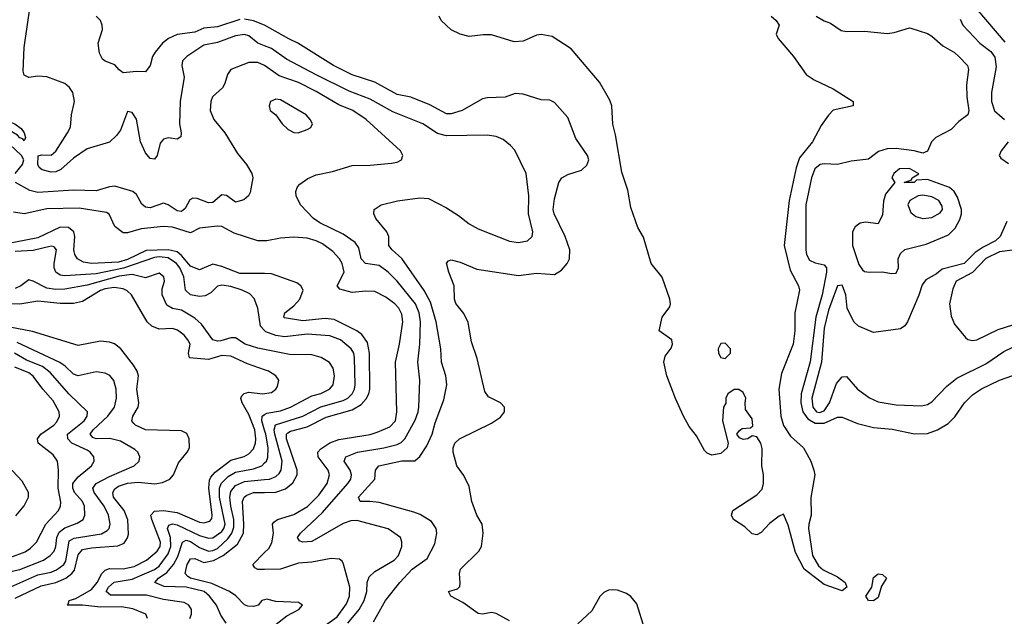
# Model space of a CAD drawing. Header units: inches. Extents: x 990535 to 1117859, y 769386 to 892122.
# Tile 398 of 656: x 1088910 to 1093292, y 791940 to 794594. Entities that reach past the tile are written whole.
import ezdxf

# ---------------------------------------------------------------- set-up
doc = ezdxf.new("R2010")
doc.units = ezdxf.units.IN
doc.header["$MEASUREMENT"] = 0
doc.layers.add('B0789', color=7, linetype='Continuous')
doc.layers.add('B0799', color=7, linetype='Continuous')

msp = doc.modelspace()

# ---------------------------------------------------------------- linework, layer by layer
at = {"layer": 'B0789', "color": 5}
for points, elevation in [([(1090000, 794477.8), (1089969.9, 794489.9), (1089930, 794522.6), (1089910, 794527.7), (1089870, 794522.6), (1089790, 794492.2), (1089730, 794480.9), (1089654.3, 794430), (1089634, 794410), (1089631.3, 794390), (1089642.4, 794337.6), (1089624, 794230), (1089620.9, 794130), (1089628.9, 794090), (1089627.1, 794072.9), (1089610, 794061.7), (1089570, 794067.8), (1089550, 794062), (1089535.6, 794044.4), (1089521.1, 793990), (1089510, 793973.7), (1089490, 793975.8), (1089470, 794001.7), (1089446.9, 794050), (1089430, 794151.8), (1089410, 794180.7), (1089390, 794186), (1089357.8, 794102.2), (1089340.9, 794079.1), (1089310, 794049.7), (1089210, 794019.1), (1089150, 793977.2), (1089092.8, 793927.2), (1089070, 793916.9), (1089050, 793915.8), (1089010, 793925.5), (1088996.6, 793936.6), (1088990.4, 793950), (1088992, 793988), (1089006.9, 793993.1), (1089050, 793990.7), (1089070.5, 794009.5), (1089122.5, 794090), (1089135.2, 794115.2), (1089139.8, 794170), (1089154.1, 794230), (1089145.8, 794270), (1089131.9, 794291.9), (1089110, 794309.8), (1089030, 794339.4), (1088990, 794343.1), (1088950, 794337.2), (1088930, 794347.1), (1088925.4, 794365.4), (1088930.3, 794470.3), (1088970, 794747)], 2640), ([(1089890, 794593.9), (1089790, 794561.9), (1089730, 794556.2), (1089690, 794538), (1089610, 794527.5), (1089572, 794510), (1089545.6, 794490), (1089512.5, 794450), (1089500.6, 794430), (1089490, 794389.6), (1089470, 794362), (1089430, 794363.5), (1089370, 794357.6), (1089352.3, 794370), (1089332.8, 794392.8), (1089289.7, 794409.7), (1089278.7, 794418.7), (1089265.2, 794445.2), (1089258.7, 794490), (1089278, 794550), (1089276.5, 794570), (1089269.7, 794590), (1089249.5, 794610)], 2620), ([(1090000, 794569.8), (1089999.6, 794570), (1089950, 794589), (1089910, 794595.9)], 2620), ([(1090000, 794389.6), (1089999.4, 794390), (1089970, 794403.2), (1089930, 794402.8), (1089850, 794372.1), (1089834.7, 794350), (1089823.2, 794310), (1089812.3, 794290), (1089768.4, 794250), (1089760.2, 794230), (1089757.3, 794190), (1089774.4, 794150), (1089822.8, 794090), (1089878.7, 793998.7), (1089918.9, 793950), (1089943.7, 793910), (1089946.7, 793890), (1089935.6, 793824.4), (1089928, 793810), (1089907.7, 793792.3), (1089870, 793781.5), (1089830, 793811.2), (1089810, 793815.1), (1089770, 793780.4), (1089750, 793778.5), (1089699, 793799), (1089680.5, 793799.5), (1089667, 793793), (1089646.4, 793753.6), (1089630, 793740.2), (1089610, 793743.6), (1089570, 793770.6), (1089550, 793777.8), (1089490, 793757), (1089470, 793759.3), (1089452.9, 793772.9), (1089430, 793816.3), (1089413.6, 793830), (1089333.2, 793853.2), (1089310, 793850.7), (1089250, 793832.9), (1089150, 793836.2), (1088990, 793825.4), (1088954.6, 793834.6), (1088890.9, 793870)], 2660), ([(1088889.9, 793910), (1088922.6, 793950), (1088928.4, 793970), (1088917.2, 793990), (1088788.4, 794110)], 2660), ([(1090000, 793610.5), (1089970, 793610.5), (1089863.7, 793643.7), (1089810, 793673.2), (1089790, 793674.7), (1089710, 793666.9), (1089670, 793646.1), (1089590, 793670.9), (1089550, 793674.4), (1089450, 793662.8), (1089390, 793645.3), (1089370, 793645.9), (1089333.5, 793673.5), (1089308.5, 793728.5), (1089296.3, 793736.3), (1089175, 793755), (1089030, 793752.9), (1088930, 793730.6), (1088881.8, 793738.2)], 2680), ([(1090000, 793464.1), (1089890, 793464.4), (1089810, 793495.8), (1089770, 793505.8), (1089710, 793481.6), (1089670, 793498.1), (1089630, 793544.3), (1089610, 793560.7), (1089570, 793570.7), (1089473.3, 793566.7), (1089390, 793527.1), (1089350, 793515), (1089230, 793508.6), (1089194.5, 793514.5), (1089167, 793530), (1089154.8, 793550), (1089150.7, 793570.7), (1089154.8, 793630), (1089151.1, 793650), (1089127.4, 793670), (1089090, 793671.2), (1088990, 793623.4), (1088845.3, 793594.7)], 2720), ([(1090000, 793210.7), (1089981.4, 793230), (1089969.8, 793310), (1089953.7, 793353.7), (1089934, 793374), (1089899.5, 793390), (1089850, 793406.5), (1089810, 793412.9), (1089790, 793407.8), (1089760.9, 793379.1), (1089735.2, 793364.8), (1089710, 793362.4), (1089670, 793370.6), (1089647.5, 793390), (1089640.5, 793450), (1089622.7, 793490), (1089607.7, 793510), (1089570, 793534), (1089530, 793538.5), (1089510, 793535.4), (1089371.7, 793488.3), (1089250, 793463.8), (1089110, 793454.4), (1089090, 793458), (1089070.8, 793470.8), (1089063.9, 793490), (1089063.4, 793510), (1089073.5, 793570), (1089063.3, 793583.3), (1089050, 793586.2), (1088970, 793566.9), (1088890, 793563)], 2740), ([(1090000, 793126.2), (1089970, 793132.2), (1089913.5, 793150), (1089870, 793178.4), (1089850, 793179.1), (1089804.8, 793164.8), (1089790, 793163.6), (1089769.7, 793169.7), (1089719, 793239), (1089690, 793266.2), (1089630, 793301.7), (1089589.3, 793309.3), (1089564.3, 793324.3), (1089544.4, 793370), (1089544.1, 793395.9), (1089553.7, 793430), (1089552, 793450), (1089530, 793466.9), (1089470, 793445), (1089410, 793459.9), (1089353.2, 793453.2), (1089210, 793412.8), (1089110, 793395.5), (1089070, 793394.2), (1089030, 793399.9), (1088970, 793431.3), (1088950, 793436.1), (1088914.9, 793410), (1088890, 793398.1)], 2760), ([(1090000, 793036.2), (1089923.2, 793063.2), (1089850, 793097.6), (1089810, 793100.5), (1089750, 793082.8), (1089666.2, 793090), (1089661.1, 793110), (1089668.3, 793150), (1089658.6, 793170), (1089641.5, 793190), (1089612.3, 793212.3), (1089590, 793219.7), (1089530, 793216.7), (1089498.3, 793230), (1089477, 793250), (1089407.3, 793370), (1089388.1, 793388.1), (1089370, 793396.9), (1089330, 793402.3), (1089290, 793397), (1089269.8, 793389.8), (1089190, 793340.3), (1089150, 793331.8), (1089090, 793330.7), (1088990, 793341.5), (1088910, 793328.8), (1088810, 793330)], 2780), ([(1088890, 792020.2), (1089004.8, 792075.2), (1089070, 792090.8), (1089115.3, 792110), (1089142.1, 792130), (1089154.4, 792145.6), (1089170, 792213.6), (1089190, 792236.5), (1089230, 792245.1), (1089346.2, 792253.8), (1089374.3, 792265.7), (1089390, 792288.4), (1089394.1, 792305.9), (1089390.5, 792369.5), (1089374.7, 792410), (1089327.7, 792470), (1089324.2, 792490), (1089333.2, 792506.8), (1089350, 792519.3), (1089390, 792532.8), (1089436.7, 792536.7), (1089511.3, 792528.7), (1089545.5, 792534.5), (1089577.4, 792550), (1089594.3, 792570), (1089617.1, 792622.9), (1089655.4, 792670), (1089664.9, 792690), (1089663.7, 792730), (1089653.1, 792753.1), (1089630, 792764.8), (1089470, 792769.1), (1089424.6, 792790), (1089417.4, 792797.4), (1089408.8, 792810), (1089414, 792830), (1089437.3, 792870), (1089440.2, 792890), (1089431.4, 792950), (1089438.2, 793010), (1089433, 793030), (1089416.5, 793056.5), (1089359.9, 793130), (1089331.9, 793151.9), (1089310, 793159.9), (1089270, 793164.2), (1089170, 793144.5), (1088966.8, 793206.8), (1088866.3, 793226.3)], 2820), ([(1088870, 792071.6), (1088990, 792124.7), (1089050, 792136.5), (1089074, 792146), (1089105.9, 792170), (1089114.6, 792185.4), (1089130, 792275.1), (1089152.4, 792287.6), (1089273.3, 792306.7), (1089299, 792321), (1089307.4, 792330), (1089312.5, 792350), (1089304.7, 792390), (1089286, 792430), (1089241.2, 792490), (1089235.8, 792510), (1089250.6, 792530), (1089310, 792562.5), (1089418.7, 792610), (1089442, 792630), (1089444, 792650), (1089435.4, 792670), (1089422.4, 792682.4), (1089358.4, 792718.4), (1089311.2, 792731.2), (1089250, 792728.7), (1089235.6, 792735.6), (1089222.9, 792750), (1089236.2, 792770), (1089302.1, 792830), (1089332.2, 792870), (1089340.4, 792910), (1089339.3, 792950), (1089328.9, 792988.9), (1089311.5, 793011.5), (1089290, 793021.4), (1089250, 793026.7), (1089170, 793009.9), (1089150, 793016.7), (1089112.6, 793052.6), (1089088.7, 793068.7), (1088898, 793158)], 2840), ([(1088850, 792134.1), (1088910, 792148.8), (1089016.3, 792190), (1089046.1, 792210), (1089063.1, 792230), (1089070.2, 792249.8), (1089074.4, 792290), (1089085.7, 792314.3), (1089110, 792333.6), (1089165.8, 792354.2), (1089191.9, 792370), (1089199.4, 792390), (1089198.5, 792430), (1089188.9, 792450), (1089153.7, 792490), (1089146.1, 792510), (1089146.9, 792530), (1089170, 792561.1), (1089229.1, 792610), (1089240.7, 792630), (1089239.8, 792650), (1089223.7, 792670), (1089210, 792679), (1089141.5, 792710), (1089123.7, 792730), (1089122.5, 792750), (1089196.1, 792810), (1089210.5, 792830), (1089211.4, 792850), (1089130, 792928.7), (1089044.9, 793024.9), (1089010.7, 793050.7), (1088939.8, 793079.8), (1088887.1, 793110)], 2860), ([(1088870, 792202.5), (1088933.6, 792226.4), (1088957.4, 792242.6), (1088984.7, 792270), (1089026.7, 792350), (1089082.5, 792410), (1089091, 792430), (1089092.2, 792447.8), (1089080.4, 792510), (1089083.2, 792590), (1089077.7, 792630), (1089058.9, 792658.9), (1088991.4, 792710), (1088988.6, 792730), (1089004.3, 792750), (1089062.2, 792790), (1089075.2, 792804.8), (1089086.3, 792830), (1089084.8, 792850), (1089058.9, 792898.9), (1089012.8, 792950), (1088970, 793008.8), (1088950, 793023.4), (1088888.2, 793048.2)], 2880), ([(1089479, 791930), (1089470.9, 791950), (1089413.1, 791973.1), (1089362.6, 791982.6), (1089270, 791980.4), (1089190, 791988.9), (1089120.9, 791990), (1089126.2, 791993.8), (1089129.8, 792010), (1089160.4, 792019.6), (1089230, 792059.1), (1089255, 792090), (1089275.2, 792130), (1089290, 792145.4), (1089310, 792152.4), (1089370, 792151.5), (1089418.6, 792161.4), (1089474, 792190), (1089521.1, 792230), (1089534.6, 792250), (1089536.2, 792270), (1089497.2, 792370), (1089493.3, 792390), (1089510, 792408.2), (1089550, 792411.1), (1089610, 792401.7), (1089710, 792358.6), (1089730, 792356), (1089756.5, 792363.5), (1089764.7, 792375.3), (1089766.7, 792390), (1089751.5, 792510), (1089754.8, 792545.2), (1089760.6, 792559.4), (1089779.1, 792580.9), (1089850, 792634.5), (1089909.1, 792650.9), (1089930, 792662.2), (1089950, 792685.3), (1089958.8, 792710), (1089961.1, 792730), (1089956.2, 792770), (1089930, 792837.5), (1089899.8, 792890), (1089893.5, 792910), (1089898.9, 792921.1), (1089908.9, 792931.1), (1089930, 792936.9), (1089990, 792930.2), (1090000, 792931.7)], 2780), ([(1090000, 792768.5), (1089987.3, 792810), (1089989.3, 792830.7), (1090000, 792837)], 2760), ([(1088892.8, 792387.2), (1088930, 792430.8), (1088949.1, 792470), (1088948.7, 792490), (1088921.4, 792541.4), (1088837.4, 792630)], 2920), ([(1089667, 791930), (1089675, 791950), (1089674.3, 791970), (1089662.8, 791990), (1089641.3, 792001.3), (1089550, 792014.7), (1089473.5, 792033.5), (1089313.5, 792033.5), (1089294, 792050), (1089305.1, 792070), (1089330, 792091.2), (1089410, 792105.9), (1089510, 792148.1), (1089530, 792162.8), (1089570, 792218.5), (1089582.1, 792250), (1089580.6, 792290), (1089567.9, 792330), (1089573.9, 792346.1), (1089590, 792351.1), (1089610, 792346.7), (1089710, 792298.9), (1089750, 792287.6), (1089770, 792289.4), (1089810, 792317.6), (1089818.7, 792330), (1089823.9, 792350), (1089799.3, 792470), (1089798.7, 792510), (1089806.1, 792530), (1089837.5, 792562.5), (1089870, 792581.7), (1089950, 792596.3), (1089987.7, 792610), (1090000, 792622.2)], 2760), ([(1089828.1, 791910), (1089805, 791945), (1089785.4, 791990), (1089754.2, 792030), (1089730.4, 792050), (1089650, 792069.4), (1089552.5, 792072.5), (1089510.6, 792090), (1089528.2, 792110), (1089565.2, 792134.8), (1089594.1, 792170), (1089613.5, 792206.5), (1089633.7, 792270), (1089650, 792278), (1089670, 792272.4), (1089710, 792246.2), (1089750, 792229.8), (1089770, 792232.1), (1089790, 792242), (1089835.8, 792284.2), (1089854.4, 792310), (1089863.4, 792336.6), (1089863.2, 792370), (1089849.3, 792430), (1089845.3, 792470), (1089850, 792495.3), (1089870, 792521.3), (1089910, 792539), (1090000, 792547.9)], 2740), ([(1090000, 792013.8), (1089987.8, 792010), (1089970.7, 791989.3), (1089950, 791983.6), (1089925.5, 791985.5), (1089910, 791991.1), (1089871.2, 792031.2), (1089842.9, 792050), (1089765.2, 792085.2), (1089670, 792109.7), (1089657.6, 792117.6), (1089645.6, 792130), (1089655.6, 792170), (1089670, 792195.5), (1089690, 792196.7), (1089730, 792179.1), (1089772.5, 792187.5), (1089814.9, 792210), (1089878.6, 792261.4), (1089905.4, 792310), (1089907.7, 792350), (1089901, 792450), (1089909.5, 792470), (1089920.7, 792479.3), (1089950, 792490.9), (1090000, 792491.2)], 2720), ([(1090000, 792148.8), (1089970, 792148.5), (1089956.3, 792156.3), (1089947.8, 792170), (1090000, 792223.6)], 2680)]:
    msp.add_lwpolyline(points, dxfattribs=dict(at, elevation=elevation))
at = {"layer": 'B0789', "color": 5, "elevation": 2640}
msp.add_lwpolyline([(1088930, 794054.7), (1088924.3, 794064.3), (1088910, 794068.4), (1088899.7, 794079.7), (1088849.1, 794110), (1088842.8, 794122.8), (1088830.9, 794130), (1088823.9, 794143.9), (1088790, 794179.8), (1088777.3, 794210), (1088776.4, 794223.6), (1088781.7, 794250), (1088790, 794258.9), (1088807.5, 794207.5), (1088821.5, 794181.5), (1088861.4, 794141.4), (1088887.8, 794130), (1088916.8, 794110), (1088930.1, 794090), (1088935, 794070)], close=True, dxfattribs=at)
at = {"layer": 'B0799', "color": 5}
for points, elevation in [([(1093174.5, 794634.5), (1093293.7, 794493.7)], 2660), ([(1092255.1, 794610), (1092276.8, 794590), (1092290.2, 794570), (1092277.3, 794530), (1092286, 794510), (1092354.1, 794430), (1092410, 794349.3), (1092445.5, 794325.5), (1092530, 794285.8), (1092619.1, 794230), (1092618.8, 794210), (1092530, 794191), (1092510, 794169.6), (1092476.8, 794123.2), (1092438.7, 794050), (1092381, 793979), (1092365.1, 793934.9), (1092334, 793790), (1092311.9, 793590), (1092339.4, 793479.4), (1092375.8, 793410), (1092380.1, 793390), (1092360.1, 793290), (1092360.1, 793210), (1092352.3, 793150), (1092300, 793020), (1092288.2, 792950), (1092297.9, 792830), (1092308.7, 792788.7), (1092340.9, 792740.9), (1092397.6, 792690), (1092430.2, 792630), (1092444.9, 792590), (1092448.8, 792568.8), (1092431.5, 792468.5), (1092432.5, 792390), (1092421.4, 792350), (1092420.9, 792330), (1092438.9, 792210), (1092465.1, 792165.1), (1092486, 792146), (1092550, 792115.3), (1092583.2, 792090), (1092590.6, 792069.4), (1092570, 792052.9), (1092490, 792081.4), (1092401.4, 792150), (1092363.2, 792223.2), (1092330, 792346), (1092310, 792394), (1092290, 792385.2), (1092247.5, 792352.5), (1092210, 792312.7), (1092190, 792302.7), (1092170, 792307.3), (1092137.8, 792337.8), (1092087.3, 792370), (1092078, 792390), (1092084, 792410), (1092190, 792481), (1092214, 792506), (1092220.9, 792530), (1092220.9, 792570), (1092213.2, 792610), (1092213.6, 792686.4), (1092209, 792710), (1092190, 792738), (1092170, 792742), (1092150.6, 792729.4), (1092130, 792726), (1092113.2, 792733.2), (1092102, 792750), (1092113.2, 792766.8), (1092125.2, 792774.8), (1092162, 792778), (1092172.9, 792787.1), (1092170, 792818), (1092140.4, 792860.4), (1092138, 792890), (1092142, 792910), (1092130, 792935.3), (1092110, 792948.7), (1092090, 792948.7), (1092062, 792930), (1092052, 792910), (1092052, 792888), (1092042, 792870), (1092038, 792810), (1092062.8, 792710), (1092058.8, 792690), (1092030, 792663.7), (1091990, 792657), (1091970, 792666), (1091957.6, 792677.6), (1091922, 792742), (1091890, 792784), (1091863.7, 792830), (1091828.1, 792908.1), (1091789.5, 793010), (1091777.2, 793070), (1091782.7, 793097.3), (1091810, 793132), (1091815.1, 793150), (1091812.3, 793170), (1091755.3, 793210), (1091769.5, 793270.5), (1091803.7, 793316.3), (1091806.6, 793330), (1091802.9, 793350), (1091770, 793449), (1091720.9, 793510), (1091686.3, 793626.3), (1091660.9, 793670), (1091630, 793759), (1091615.8, 793835.8), (1091590, 793915.3), (1091562.2, 794082.2), (1091550, 794129.2), (1091545.5, 794210), (1091536.4, 794236.4), (1091490, 794315.8), (1091363.8, 794463.8), (1091279.6, 794519.6), (1091230, 794527.7), (1091210, 794524.2), (1091150, 794498.9), (1091110, 794495.9), (1091010, 794526.8), (1090973, 794527), (1090910, 794518.4), (1090870, 794529.4), (1090830, 794549.3), (1090786, 794590), (1090777.2, 794610)], 2580), ([(1092455, 794610), (1092490, 794588.5), (1092518.2, 794578.2), (1092565.9, 794545.9), (1092590, 794541.5), (1092670, 794542.7), (1092770, 794532.9), (1092802.5, 794537.5), (1092870, 794558.2), (1092876.3, 794556.3), (1092950, 794532.3), (1092970, 794519.8), (1093017.8, 794477.8), (1093070, 794447.4), (1093090.1, 794430.1), (1093128.1, 794390), (1093132.6, 794372.6), (1093123.7, 794303.7), (1093125.1, 794250), (1093133.5, 794190), (1093130.1, 794170), (1093090, 794141.1), (1093054.9, 794105.1), (1092986.7, 794070), (1092967.9, 794050), (1092950, 794008.9), (1092930, 794000.7), (1092890.6, 794010.6), (1092810, 794020.5), (1092770, 794019.7), (1092732.4, 794007.6), (1092687.1, 793972.9), (1092610, 793964.1), (1092550, 793949.7), (1092490, 793953.1), (1092472.4, 793950), (1092448.7, 793930), (1092434.5, 793890), (1092409.1, 793770), (1092408.1, 793570), (1092412.2, 793550), (1092424.8, 793524.8), (1092450, 793511.5), (1092490, 793503.8), (1092500.4, 793490), (1092500.9, 793470), (1092481.7, 793370), (1092453.2, 793270), (1092428.6, 793071.4), (1092388.1, 792930), (1092386.3, 792890), (1092395.6, 792850), (1092417.8, 792817.8), (1092450, 792799.5), (1092490, 792799.4), (1092550, 792825.3), (1092570, 792825.1), (1092638, 792798), (1092710, 792779.9), (1092792.8, 792772.8), (1092892.3, 792752.3), (1092950, 792753.8), (1092995, 792770), (1093042.5, 792797.5), (1093072.5, 792827.5), (1093114.9, 792890), (1093150, 792925.3), (1093190, 792951.9), (1093270.2, 792990.2), (1093330, 793010.9)], 2620), ([(1093095.7, 794595.7), (1093107.6, 794570), (1093182.7, 794490), (1093232.5, 794452.5), (1093250, 794427.1), (1093255.5, 794384.5), (1093234.8, 794270), (1093235.4, 794230), (1093248.7, 794188.7), (1093292.9, 794150)], 2640), ([(1091090, 791920.3), (1091030, 791952.1), (1091010, 791957.4), (1090970, 791949.7), (1090950, 791952.3), (1090881.5, 792001.5), (1090828, 792030), (1090819, 792050), (1090857.7, 792062.3), (1090868.1, 792071.9), (1090870.7, 792089.3), (1090866.8, 792130), (1090872.3, 792150), (1090952.6, 792230), (1090965.1, 792250), (1090972.5, 792310), (1090967.9, 792350), (1090943.9, 792390), (1090921.6, 792450), (1090910, 792517.2), (1090886.1, 792566.1), (1090855.1, 792610), (1090839.2, 792670), (1090839.7, 792690), (1090847.1, 792710), (1090867.8, 792730), (1091010, 792798.4), (1091050, 792825.5), (1091067, 792850), (1091067, 792870), (1091049.3, 792890), (1090996.1, 792916.1), (1090980, 792940), (1090946.2, 793086.2), (1090921.4, 793161.4), (1090906.1, 793246.1), (1090886.2, 793286.2), (1090850.7, 793330.7), (1090845.5, 793350), (1090842.8, 793410), (1090819.1, 793470), (1090809.6, 793510.4), (1090818.6, 793521.4), (1090830, 793525.5), (1090870, 793515.3), (1090944.8, 793484.8), (1091130, 793455.7), (1091210, 793465.6), (1091290, 793460.7), (1091321.1, 793478.9), (1091346.3, 793510), (1091356.1, 793530), (1091358, 793570), (1091338.1, 793630), (1091288.1, 793730), (1091284.1, 793750), (1091290, 793797.3), (1091309.1, 793870), (1091323.1, 793890), (1091350, 793905), (1091410, 793925), (1091434, 793946), (1091442.2, 793970), (1091437.1, 793990), (1091385.7, 794065.7), (1091350, 794159.3), (1091290, 794225.6), (1091270, 794235.4), (1091230, 794237.4), (1091150, 794262.9), (1091114.4, 794265.6), (1091070, 794249.8), (1090990, 794246.8), (1090970, 794241.8), (1090878.7, 794190), (1090830, 794174.4), (1090810, 794174.9), (1090735.1, 794215.1), (1090650, 794249.3), (1090590, 794261.6), (1090490, 794315.4), (1090390, 794348.1), (1090307.2, 794390), (1090147.5, 794490), (1090107.9, 794507.9), (1090000, 794569.8)], 2620), ([(1090484.1, 791915.9), (1090537.3, 792010), (1090602.4, 792090), (1090657, 792150), (1090722.9, 792197.1), (1090757.8, 792262.2), (1090766.2, 792310), (1090762.9, 792330), (1090741.9, 792361.9), (1090692.1, 792392.1), (1090663.7, 792403.7), (1090510, 792446.5), (1090468.7, 792451.3), (1090424.5, 792450), (1090417.8, 792470), (1090489.8, 792550), (1090493, 792590), (1090507.7, 792610), (1090610, 792631), (1090668.7, 792631.3), (1090690, 792650.1), (1090722.3, 792697.7), (1090745.3, 792750), (1090759.3, 792800.7), (1090797.6, 792902.4), (1090810.6, 792970), (1090806.9, 793010), (1090786.5, 793070), (1090784.1, 793130), (1090763.7, 793250), (1090737.6, 793337.6), (1090710, 793389.1), (1090610, 793531.5), (1090567.3, 793570), (1090552, 793590), (1090552.6, 793630), (1090543.5, 793650), (1090495.1, 793710), (1090486, 793730), (1090487.3, 793750), (1090518, 793770), (1090591.8, 793788.2), (1090690, 793800.9), (1090730, 793798.2), (1090810, 793756.3), (1090862.9, 793722.9), (1090910, 793686), (1090950, 793663), (1091090, 793608.1), (1091130, 793603.2), (1091170.5, 793609.5), (1091190.5, 793629.5), (1091192.9, 793650), (1091174.5, 793730), (1091175.9, 793810), (1091164.7, 793910), (1091113.3, 794013.3), (1091094.7, 794034.7), (1091061, 794061), (1091030, 794073.6), (1090990, 794080.7), (1090810, 794077.4), (1090770, 794088.2), (1090703.5, 794130), (1090570, 794184.3), (1090470, 794240.5), (1090376, 794276), (1090230, 794347.9), (1090097.6, 794417.6), (1090030, 794465.7), (1090000, 794477.8)], 2640), ([(1090370.2, 791909.8), (1090420.3, 791970), (1090443.6, 792010), (1090455.3, 792050), (1090455.7, 792090), (1090464.8, 792115.2), (1090490, 792139.8), (1090575.8, 792190), (1090595.5, 792210), (1090610.6, 792250.6), (1090611.2, 792271.2), (1090604.5, 792290), (1090550, 792329.8), (1090410, 792365.6), (1090384.1, 792364.1), (1090350, 792352.5), (1090210, 792272.2), (1090169.2, 792270), (1090155.5, 792275.5), (1090146.8, 792290), (1090158.9, 792310), (1090257.8, 792402.2), (1090370.4, 792530), (1090383.2, 792550), (1090386.9, 792570), (1090381, 792590), (1090354.6, 792630), (1090361, 792650), (1090412.6, 792670), (1090531.1, 792688.9), (1090590, 792703.8), (1090607.4, 792712.6), (1090624.5, 792730), (1090670, 792812.3), (1090683.6, 792850), (1090686, 792870), (1090690.4, 792989.6), (1090681.3, 793070), (1090691.3, 793150), (1090693.1, 793250), (1090687.4, 793290), (1090671.9, 793330), (1090590.2, 793430.2), (1090550, 793471.4), (1090510, 793500.6), (1090448.9, 793510), (1090429.9, 793529.9), (1090418.7, 793578.7), (1090402.6, 793602.6), (1090350, 793639.2), (1090245.7, 793690), (1090217.7, 793710), (1090159.7, 793770), (1090139.7, 793810), (1090138.5, 793830), (1090145.7, 793850), (1090157.3, 793862.7), (1090192.2, 793887.8), (1090230, 793903.5), (1090302, 793918), (1090390, 793945.4), (1090470, 793946.7), (1090564.7, 793955.3), (1090590, 793959.5), (1090609.3, 793970), (1090615.6, 793990), (1090605.1, 794010), (1090451.5, 794150), (1090392.9, 794190), (1090330, 794215.6), (1090230, 794273.7), (1090150, 794314), (1090064, 794344), (1090000, 794389.6)], 2660), ([(1093309.6, 794050), (1093278.4, 794010), (1093269.2, 793989.2), (1093277.1, 793977.1), (1093310, 793954.7)], 2640), ([(1093304, 793696), (1093273.8, 793630), (1093252.2, 793610), (1093197.9, 793582.1), (1093162.5, 793557.5), (1093113.4, 793510), (1093016.2, 793483.8), (1092990, 793463.2), (1092942.7, 793437.3), (1092926.1, 793413.9), (1092912.2, 793367.8), (1092860.9, 793250), (1092850, 793231.8), (1092830, 793218.9), (1092710, 793203.1), (1092642.7, 793230), (1092622.7, 793250), (1092593.2, 793310), (1092587.3, 793370), (1092572, 793410), (1092570, 793413.2), (1092550, 793409.5), (1092510, 793301.7), (1092490, 793220.9), (1092478.6, 793070), (1092434.9, 792910), (1092440.1, 792870), (1092456.5, 792850), (1092470, 792845.8), (1092490, 792853.5), (1092513.5, 792890), (1092544.9, 792975.1), (1092570, 793004.7), (1092590, 793006.3), (1092638, 792950), (1092692.2, 792912.2), (1092730, 792894.6), (1092810, 792880.4), (1092923.9, 792876.1), (1092950, 792882.5), (1092970, 792894.5), (1093036.2, 792963.8), (1093081.4, 792998.6), (1093210, 793062.6), (1093290, 793118.4), (1093330, 793137.1)], 2640), ([(1090000, 792223.6), (1090018, 792242), (1090032.6, 792267.4), (1090039.2, 792310), (1090034.7, 792350), (1090041.4, 792358.6), (1090057.2, 792370), (1090130, 792392.4), (1090191, 792429), (1090241.9, 792478.1), (1090278.5, 792530), (1090289.4, 792570), (1090282.2, 792590), (1090238.9, 792650), (1090236.5, 792670), (1090250, 792684.8), (1090290, 792712.2), (1090330, 792727.1), (1090470, 792749.1), (1090501.4, 792758.6), (1090556.9, 792783.1), (1090582.8, 792810), (1090588.8, 792850), (1090582.4, 793070), (1090600.4, 793150), (1090615, 793250), (1090610, 793284.5), (1090597.4, 793310), (1090579, 793330), (1090539.6, 793359.6), (1090490, 793384.3), (1090450, 793386.8), (1090390, 793380.8), (1090334.5, 793394.5), (1090322.1, 793410), (1090353.4, 793470), (1090344.7, 793510), (1090333.6, 793530), (1090303, 793563), (1090257.1, 793597.1), (1090230, 793610.8), (1090190, 793622.2), (1090130, 793626.1), (1090070, 793621.7), (1090010, 793610.5), (1090000, 793610.5)], 2680), ([(1093328.2, 793568.2), (1093270, 793560.7), (1093210, 793531.3), (1093150.2, 793469.8), (1093077.6, 793430), (1093062.8, 793397.2), (1093048.1, 793330), (1093054.9, 793274.9), (1093070, 793239.6), (1093119.8, 793179.8), (1093130, 793171.6), (1093150, 793167.1), (1093170, 793169.2), (1093264.7, 793215.3), (1093330, 793236.6)], 2660), ([(1090000, 792491.2), (1090050, 792491.6), (1090092.9, 792507.1), (1090126.2, 792533.8), (1090144.2, 792570), (1090144.3, 792590), (1090096.8, 792730), (1090097.6, 792750), (1090103.2, 792756.8), (1090115.8, 792764.2), (1090190, 792783.5), (1090274.5, 792825.5), (1090390, 792857.8), (1090430, 792882.5), (1090452.5, 792907.5), (1090463.7, 792930), (1090467.7, 792950), (1090466.9, 793110), (1090457.3, 793157.3), (1090432.8, 793192.8), (1090410, 793210.4), (1090310, 793259.7), (1090270, 793264.1), (1090170, 793254.9), (1090088.1, 793268.1), (1090085.3, 793270), (1090089.8, 793290), (1090130, 793321.4), (1090157.3, 793350), (1090170.8, 793390), (1090161.2, 793410), (1090143.6, 793423.6), (1090030, 793464), (1090000, 793464.1)], 2720), ([(1090000, 792547.9), (1090021.5, 792550), (1090050, 792562.4), (1090064.6, 792575.4), (1090073.5, 792590), (1090077.6, 792630), (1090045.1, 792750), (1090041.8, 792770), (1090048.9, 792791.1), (1090170, 792830.9), (1090250, 792871.4), (1090350, 792900.2), (1090370, 792910.5), (1090390.2, 792929.8), (1090399.9, 792950), (1090402.6, 792970), (1090400.5, 793090), (1090396.9, 793110), (1090385.4, 793130), (1090337.7, 793170), (1090290, 793188.2), (1090190, 793194.8), (1090090, 793183.8), (1090049.3, 793189.3), (1090005.2, 793205.2), (1090000, 793210.7)], 2740), ([(1090000, 792837), (1090010, 792843), (1090070, 792853.5), (1090114.8, 792870), (1090210, 792921), (1090250, 792931), (1090289.1, 792950), (1090304.5, 792970), (1090311.4, 793010), (1090304.4, 793044.4), (1090288.9, 793068.9), (1090251.2, 793091.2), (1090210, 793103.2), (1090110, 793104.1), (1090000, 793126.2)], 2760), ([(1090000, 792931.7), (1090030, 792936.2), (1090049.7, 792950), (1090057.7, 792962.3), (1090063.5, 792990), (1090049.8, 793010), (1090017.7, 793030), (1090000, 793036.2)], 2780), ([(1090000, 792622.2), (1090007.9, 792630), (1090014.2, 792645.8), (1090015.8, 792690), (1090005.7, 792750), (1090000, 792768.5)], 2760), ([(1090000, 791752.1), (1090030, 791768.5), (1090177.8, 791842.2), (1090250, 791886.2), (1090322.1, 791937.9), (1090364.5, 791995.5), (1090377.5, 792030), (1090379.1, 792070), (1090351.4, 792171.4), (1090345.1, 792185.1), (1090333.7, 792193.7), (1090296.6, 792196.6), (1090210, 792180.5), (1090150, 792175.8), (1090070, 792149.3), (1090000, 792148.8)], 2680), ([(1091690, 791885.6), (1091656.2, 791996.2), (1091630, 792028.7), (1091610, 792041), (1091570, 792056.1), (1091550, 792058.3), (1091530, 792056.5), (1091510, 792046), (1091492.2, 792027.8), (1091455.5, 791964.5), (1091393.7, 791906.3)], 2620), ([(1090000, 791870.1), (1090030, 791888.4), (1090098.5, 791941.5), (1090151.6, 791970), (1090168.4, 791990), (1090150, 792001.5), (1090050, 792005.5), (1090010, 792016.9), (1090000, 792013.8)], 2720)]:
    msp.add_lwpolyline(points, dxfattribs=dict(at, elevation=elevation))
for points, elevation in [([(1090050, 794239.8), (1090026, 794230), (1090020.4, 794210), (1090024.9, 794190), (1090050.3, 794170.3), (1090078, 794130), (1090105, 794105), (1090130, 794091.4), (1090149.7, 794090.3), (1090190, 794104.9), (1090205.4, 794114.6), (1090212.3, 794130), (1090202.9, 794150), (1090185.1, 794170), (1090070, 794236.8)], 2680), ([(1092870, 793931.3), (1092824.9, 793930), (1092800.5, 793910), (1092791, 793890), (1092804.7, 793870), (1092762.6, 793817.4), (1092754, 793786), (1092750, 793726), (1092730, 793686.3), (1092673.7, 793693.7), (1092650, 793688.2), (1092627.8, 793672.2), (1092616.1, 793650), (1092616.9, 793590), (1092644.2, 793504.2), (1092660.5, 793480.5), (1092670, 793474), (1092690, 793470.4), (1092750, 793472.7), (1092790, 793464.2), (1092810, 793466.7), (1092821.3, 793490), (1092819.7, 793530), (1092830, 793554.4), (1092850, 793571.4), (1092944.2, 793595.8), (1093043.2, 793636.8), (1093073.1, 793666.9), (1093094.4, 793705.6), (1093101.6, 793730), (1093102, 793750), (1093084.4, 793804.4), (1093069.3, 793829.3), (1093047.8, 793847.8), (1092950, 793882.8), (1092900.5, 793879.5), (1092891, 793870), (1092846, 793870), (1092879, 793881), (1092882, 793890), (1092912, 793908)], 2640), ([(1092930, 793812.8), (1092908, 793810), (1092871.5, 793790), (1092863.2, 793770), (1092876.1, 793736.1), (1092898.7, 793718.7), (1092930, 793709.6), (1092970, 793714.1), (1093006, 793734), (1093017, 793750), (1093015.7, 793764.3), (1093000.2, 793790), (1092970, 793806.2)], 2660), ([(1092050, 793155.1), (1092030, 793152.7), (1092018, 793130), (1092020.5, 793110), (1092030, 793091), (1092050, 793087.3), (1092073.2, 793110), (1092073.2, 793130)], 2580), ([(1092710, 792008.2), (1092688, 792010), (1092675.8, 792030), (1092702.2, 792070), (1092710, 792113), (1092730, 792128.2), (1092750, 792125.5), (1092767.7, 792110), (1092745.9, 792074.1), (1092730, 792023.5)], 2580)]:
    msp.add_lwpolyline(points, close=True, dxfattribs=dict(at, elevation=elevation))

doc.saveas('drawing.dxf')
